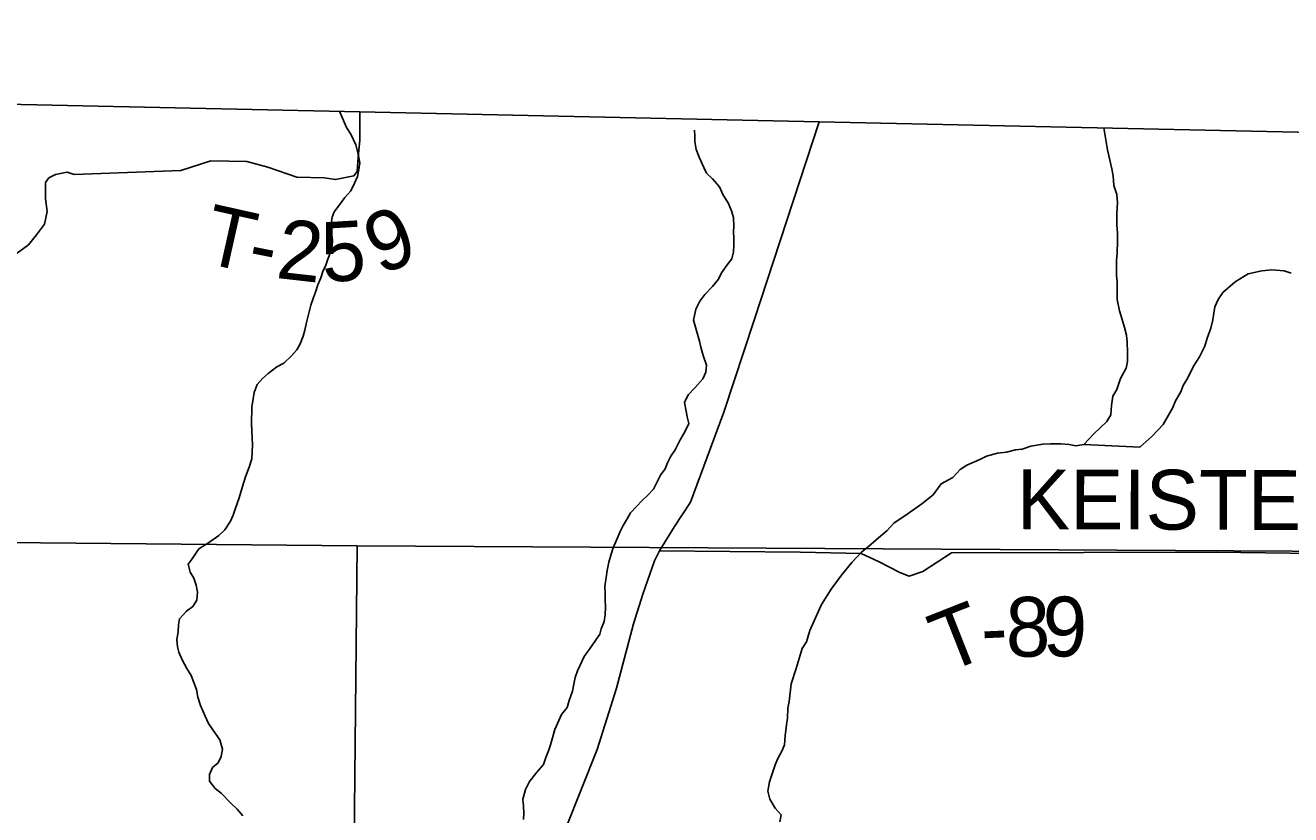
# Model space of a CAD drawing. Extents: x 1310247 to 1552180, y 377264 to 706493.
# Drawn here: x 1425439 to 1431789, y 581151 to 585113 of the extents above; entities that cross this region are included whole.
import ezdxf

# ---------------------------------------------------------------- set-up
doc = ezdxf.new("R2010")
doc.units = 0
for name, color, linetype in [('GM_X_Adjacent_County', 7, 'Continuous'), ('GM_X_County', 7, 'Continuous'), ('GM_X_Minor_River', 7, 'Continuous'), ('GM_X_Section', 7, 'Continuous'), ('GM_X_Township', 7, 'Continuous'), ('GM_X_Township_Road', 7, 'Continuous'), ('GM_X_Township_Road_Text', 7, 'Continuous'), ('GM_X_Township_ROW', 7, 'Continuous')]:
    doc.layers.add(name, color=color, linetype=linetype)

msp = doc.modelspace()

# ---------------------------------------------------------------- linework, layer by layer
at = {"layer": 'GM_X_Adjacent_County'}
msp.add_lwpolyline([(1450715.2, 584179.2), (1442865.9, 584339.2), (1440214.4, 584396.4), (1437663.9, 584451.2), (1433762, 584535.3), (1429423.7, 584628.7), (1427117.6, 584678.4), (1422329.3, 584782.1), (1417357, 584890.2), (1413856.4, 584966.1), (1410790.1, 585032.4), (1410838.6, 590333)], dxfattribs=at)
at = {"layer": 'GM_X_County'}
msp.add_lwpolyline([(1417357, 584890.2), (1422329.3, 584782.1), (1427117.6, 584678.4), (1429423.7, 584628.7), (1433762, 584535.3), (1437663.9, 584451.2)], dxfattribs=at)
at = {"layer": 'GM_X_Minor_River'}
for points in [[(1426842, 583582), (1426848.2, 583614), (1426862.6, 583668), (1426872.9, 583707.9), (1426885.1, 583745.9), (1426895.3, 583773.8), (1426907.5, 583809.7), (1426921.8, 583845.6), (1426932, 583877.6), (1426948.2, 583909.5), (1426958.4, 583939.4), (1426972.7, 583977.3), (1426978.8, 584005.3), (1426981, 584033.3), (1426975.4, 584075.4), (1426973.7, 584117.5), (1426979.9, 584149.5), (1426990.1, 584177.4), (1427016.3, 584211.2), (1427042.5, 584249), (1427072.7, 584282.8), (1427091, 584320.7), (1427107.2, 584354.6), (1427113.4, 584388.6), (1427117.7, 584422.6), (1427110, 584466.7), (1427098.3, 584512.9), (1427072.8, 584567.2), (1427051.1, 584599.4), (1427016.4, 584681.6)], [(1427940.3, 581126.5), (1427940.5, 581158.6), (1427938.8, 581194.7), (1427937, 581228.7), (1427949.4, 581276.7), (1427969.6, 581316.5), (1428007.9, 581366.3), (1428040.1, 581402), (1428052.4, 581438), (1428064.6, 581471.9), (1428074.8, 581501.8), (1428085, 581535.8), (1428097.3, 581577.8), (1428129.8, 581653.6), (1428158, 581689.4), (1428168.3, 581723.3), (1428184.6, 581771.2), (1428192.8, 581805.2), (1428199, 581839.2), (1428211.3, 581873.1), (1428243.7, 581944.9), (1428265.9, 581974.8), (1428298.2, 582020.5), (1428322.4, 582056.4), (1428328.6, 582084.3), (1428344.8, 582120.3), (1428349.1, 582154.3), (1428351.4, 582192.3), (1428349.6, 582230.4), (1428349.9, 582262.4), (1428348.1, 582296.5), (1428358.7, 582376.5), (1428367, 582418.5), (1428379.3, 582458.4), (1428389.5, 582490.4), (1428405.7, 582528.3), (1428424, 582572.2), (1428440.2, 582602), (1428460.4, 582635.9), (1428476.6, 582665.8), (1428506.8, 582697.6), (1428535, 582727.3), (1428563.1, 582755.1), (1428591.3, 582784.9), (1428611.5, 582824.8), (1428627.7, 582854.7), (1428649.9, 582886.5), (1428662.1, 582916.4), (1428678.3, 582950.3), (1428700.5, 582982.2), (1428724.9, 583032), (1428749.1, 583071.8), (1428769.4, 583113.7), (1428761.6, 583147.8), (1428755.9, 583175.9), (1428748.2, 583220), (1428766.4, 583257.9), (1428800.7, 583295.7), (1428838.9, 583339.3), (1428855.1, 583371.2), (1428857.4, 583407.3), (1428841.8, 583455.5), (1428830.1, 583497.6), (1428822.3, 583527.7), (1428806.8, 583586), (1428793.1, 583632.2), (1428803.5, 583688.1), (1428823.8, 583728), (1428850, 583761.8), (1428888.2, 583801.5), (1428918.4, 583839.3), (1428932.6, 583871.2), (1428960.9, 583911), (1428985, 583940.8), (1428993.3, 583976.7), (1428995.5, 584008.8), (1428995.8, 584044.8), (1428994, 584076.9), (1428994.2, 584104.9), (1428992.6, 584149), (1428982.8, 584181.1), (1428967.1, 584221.3), (1428941.4, 584259.6), (1428923.8, 584301.8), (1428888.1, 584342.2), (1428858.4, 584370.5), (1428844.6, 584398.6), (1428821, 584450.9), (1428805.3, 584489.1), (1428799.6, 584529.2), (1428799.8, 584557.2), (1428798.1, 584587.3)], [(1430955.3, 583596.3), (1430943.6, 583636.4), (1430929.9, 583680.6), (1430918.3, 583736.8), (1430919, 583824.9), (1430915.2, 583856.9), (1430915.8, 583933), (1430918, 583969), (1430920.5, 584031.1), (1430920.8, 584071.2), (1430917.1, 584111.2), (1430917.5, 584169.3), (1430919.9, 584221.3), (1430916.2, 584263.4), (1430902.5, 584309.6), (1430898.9, 584357.7), (1430891.2, 584391.8), (1430883.5, 584429.9), (1430869.9, 584488.1), (1430851.8, 584598.5)], [(1430751.3, 583009.4), (1431032.7, 582994.8), (1431095, 583050.3), (1431149.4, 583109.9), (1431195.9, 583191.5), (1431212.1, 583227.4), (1431238.4, 583273.2), (1431250.6, 583305.2), (1431272.9, 583343), (1431301.3, 583402.8), (1431331.5, 583448.6), (1431357.9, 583502.4), (1431370.2, 583542.4), (1431388.5, 583592.3), (1431398.8, 583634.2), (1431403, 583668.2), (1431409.3, 583700.2), (1431425.5, 583736.1), (1431449.7, 583771.9), (1431510, 583825.4), (1431576.2, 583864.9), (1431644.2, 583880.3), (1431694.1, 583885.8), (1431756, 583881.2), (1431791.8, 583868.9)], [(1426530.8, 581145.5), (1426503, 581177.8), (1426469.3, 581210.2), (1426421.8, 581258.7), (1426392, 581283), (1426364.3, 581319.3), (1426364.5, 581353.3), (1426378.8, 581387.3), (1426406.9, 581411), (1426423.1, 581442.9), (1426429.4, 581478.9), (1426415.7, 581527.1), (1426392, 581559.4), (1426358.4, 581607.8), (1426342.7, 581646), (1426319.1, 581698.3), (1426305.5, 581740.5), (1426297.8, 581778.6), (1426286, 581814.8), (1426272.3, 581848.9), (1426250.6, 581885.2), (1426227, 581927.4), (1426209.3, 581965.7), (1426203.5, 581993.8), (1426199.7, 582029.8), (1426206, 582067.8), (1426208.3, 582103.9), (1426212.5, 582133.9), (1426248.7, 582171.6), (1426280.8, 582195.3), (1426301, 582227.2), (1426303.3, 582267.2), (1426297.6, 582303.3), (1426285.8, 582337.5), (1426266.1, 582367.7), (1426256.4, 582407.9), (1426276.6, 582435.7), (1426310.9, 582485.5), (1426359, 582515.1), (1426411.2, 582552.6), (1426441.3, 582580.4), (1426469.6, 582624.2), (1426481.8, 582654.1), (1426492, 582684.1), (1426512.4, 582742), (1426528.8, 582797.9), (1426545.1, 582845.8), (1426563.4, 582895.7), (1426575.7, 582937.7), (1426580.2, 583007.7), (1426575, 583111.9), (1426575.6, 583196), (1426581.8, 583228), (1426588.1, 583270), (1426602.4, 583309.9), (1426630.6, 583339.7), (1426658.7, 583365.4), (1426700.9, 583399.1), (1426737, 583416.8), (1426775.2, 583454.5), (1426801.3, 583484.3), (1426819.5, 583514.2), (1426833.8, 583552.1), (1426842, 583582)], [(1429226.1, 581114.7), (1429232.3, 581150.7), (1429202.6, 581183), (1429175, 581229.4), (1429165.3, 581269.5), (1429173.6, 581315.5), (1429202.2, 581401.4), (1429216.4, 581433.3), (1429236.6, 581469.2), (1429248.8, 581501.1), (1429253.2, 581547.1), (1429259.5, 581601.1), (1429263.8, 581635.1), (1429266.1, 581685.2), (1429272.4, 581719.2), (1429283, 581807.2), (1429307.5, 581885.1), (1429338.2, 581985), (1429360.4, 582018.8), (1429376.8, 582074.7), (1429405.2, 582138.6), (1429435.7, 582206.4), (1429484.1, 582282), (1429534.6, 582353.7), (1429586.9, 582417.3), (1429635.2, 582468.9), (1429671.4, 582496.6), (1429709.6, 582530.3), (1429763.8, 582577.9), (1429798, 582613.6), (1429870.3, 582663), (1429938.5, 582710.4), (1429994.7, 582756), (1430035.1, 582811.7), (1430093.2, 582843.2), (1430131.4, 582882.9), (1430163.5, 582904.6), (1430229.6, 582934.1), (1430263.7, 582949.8), (1430317.7, 582965.3), (1430363.7, 582970.9), (1430407.7, 582982.5), (1430441.7, 582986.2), (1430485.7, 582999.8), (1430545.7, 583011.3), (1430583.6, 583012.9), (1430635.5, 583012.4), (1430677.4, 583008.1), (1430711.3, 583001.7), (1430751.3, 583009.4), (1430801.6, 583063), (1430866, 583124.5), (1430886.2, 583158.3), (1430890.5, 583204.3), (1430896.8, 583252.3), (1430917, 583284.2), (1430935.4, 583340.1), (1430963.8, 583391.9), (1430970, 583425.9), (1430970.3, 583472), (1430968.7, 583522), (1430965, 583558.1), (1430955.3, 583596.3)]]:
    msp.add_lwpolyline(points, dxfattribs=at)
at = {"layer": 'GM_X_Section'}
for points in [[(1421808, 582550.1), (1427104.8, 582500.3), (1427051.2, 577211.6), (1426765.1, 577209.7), (1421760, 577243.3)], [(1427104.8, 582500.3), (1432384, 582470.8), (1432322.6, 577196.3), (1432162.6, 577195.8), (1427051.2, 577211.6)]]:
    msp.add_lwpolyline(points, close=True, dxfattribs=at)
at = {"layer": 'GM_X_Township'}
msp.add_lwpolyline([(1417357, 584890.2), (1422329.3, 584782.1), (1427117.6, 584678.4), (1429423.7, 584628.7), (1433762, 584535.3), (1437663.9, 584451.2)], dxfattribs=at)
at = {"layer": 'GM_X_Township_Road'}
for points in [[(1427117.6, 584678.4), (1427118.7, 584536.8), (1427109.6, 584450.8), (1427105, 584378.8), (1427088.6, 584358), (1426995.8, 584338.2), (1426938.8, 584348.1), (1426801.3, 584351), (1426657.3, 584401.5), (1426551.8, 584429.2), (1426370.4, 584433.2), (1426219.3, 584384.9)], [(1428152.6, 581082.9), (1428309.9, 581477.8), (1428406.7, 581786.2), (1428491.9, 582108.9), (1428538.2, 582258.1), (1428596.9, 582425), (1428622.1, 582475.3), (1428698, 582596.8), (1428777.5, 582719), (1428944.5, 583171.8), (1429097.7, 583633.1), (1429423.7, 584628.7)], [(1428622.1, 582475.3), (1429328.5, 582468.8), (1429634.6, 582462.5), (1429723.7, 582420.6), (1429828.7, 582366.3), (1429874.3, 582347.3), (1429942.9, 582371.9), (1430087, 582465.2), (1431416, 582467.8), (1432404.5, 582455.5), (1433074.9, 582449.7), (1433701.2, 582444.8), (1435057.8, 582426.8), (1436656.6, 582409.9), (1437239.1, 582403.9), (1437687.2, 582393.9), (1440208.6, 582357.6), (1440452.2, 582361), (1442855.2, 582323.8)]]:
    msp.add_lwpolyline(points, dxfattribs=at)
at = {"layer": 'GM_X_Township_ROW'}
msp.add_lwpolyline([(1426219.3, 584384.9), (1425684.3, 584364.9), (1425650, 584375.8), (1425591.5, 584364), (1425557.7, 584348.1), (1425540.9, 584324.4), (1425540.3, 584241.7), (1425549.8, 584178), (1425536.1, 584114.7), (1425495, 584061.4), (1425454.9, 584011.9), (1425375.8, 583952.6), (1425114.2, 583869.5), (1424953.9, 583826), (1424747.2, 583786.5), (1424527.9, 583786.5), (1423813.8, 583915.1), (1422849.3, 584117.7)], dxfattribs=at)

# ---------------------------------------------------------------- texts
at = {"layer": 'GM_X_Township_Road_Text'}
for s, rotation, p in [('T', 347.37125, (1426318, 583924.8)), ('9', 21.82261, (1427218.9, 583857.2)), ('2', 353.53883, (1426692.4, 583845.5)), ('5', 3.4419, (1426932.5, 583823.2)), ('-', 348.5739, (1426543.7, 583874.3)), ('KEISTER', 359.83372, (1430414.5, 582584)), ('8', 0.74419, (1430361.4, 581942.5)), ('9', 0.10408, (1430545.3, 581944.9)), ('T', 21.52366, (1430057.6, 581860.1)), ('-', 2.61585, (1430240.9, 581937))]:
    msp.add_text(s, height=300, rotation=rotation, dxfattribs=at).set_placement(p)

doc.saveas('drawing.dxf')
